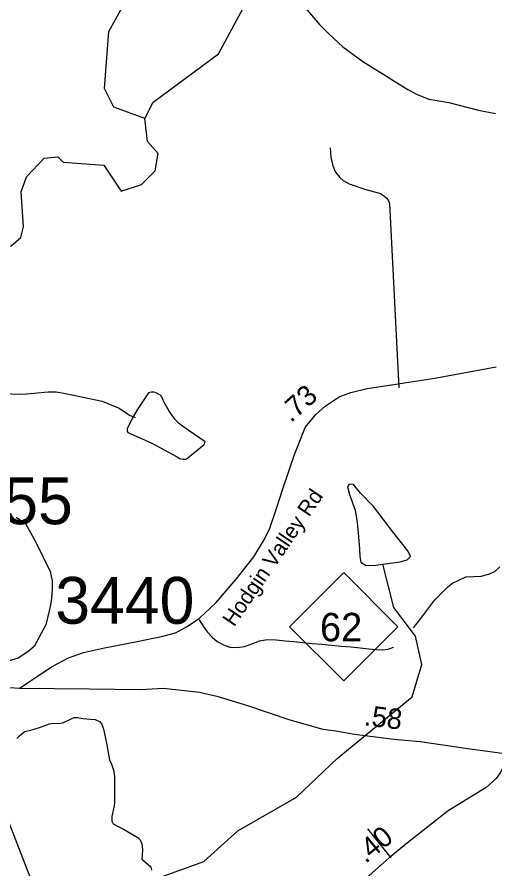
# Model space of a CAD drawing. Extents: x 1662474 to 1856135, y 779280 to 917889.
# Drawn here: x 1764641 to 1767584, y 789413 to 794661 of the extents above; entities that cross this region are included whole.
import ezdxf

# ---------------------------------------------------------------- set-up
doc = ezdxf.new("R2010")
doc.units = 0
for name, color, linetype in [('Cogo Default Point CELL', 7, 'Continuous'), ('Exist Hydrographic Creek Single Shore', 7, 'Continuous'), ('Exist Hydrographic Misc Water Feature', 7, 'Continuous'), ('Exist Hydrographic Pond Under 1500 Sq Ft', 7, 'Continuous'), ('Exist Road Non-System Type 51', 7, 'Continuous'), ('Exist Road Primary NC Attributed', 7, 'Continuous'), ('Exist Road Primary NC Shield CELL', 7, 'Continuous'), ('Exist Road Primary NC Shield Number Label', 7, 'Continuous'), ('Exist Road Secondary Structure Standard Bridge Number Label', 7, 'Continuous'), ('Exist Road Secondary Type 51 Attributed', 7, 'Continuous'), ('Exist Road Secondary Type 51 Label', 7, 'Continuous'), ('Prop DGN Element Guardrail', 7, 'Continuous'), ('Prop Guardrail', 7, 'Continuous')]:
    doc.layers.add(name, color=color, linetype=linetype)

msp = doc.modelspace()

# ---------------------------------------------------------------- linework, layer by layer
at = {"layer": 'Exist Hydrographic Creek Single Shore'}
for points in [[(1764636.5, 791580.7), (1764692.8, 791541.9), (1764759.4, 791421.4), (1764845.8, 791246.3), (1764857, 791188.9), (1764856.8, 791135.6), (1764851.2, 791063.9), (1764841.8, 791012.2), (1764817.6, 790917.4), (1764791.6, 790867.1), (1764746.2, 790783.4), (1764706.6, 790750.6), (1764648.6, 790711.9), (1764587.2, 790693.6)], [(1764639.1, 790216.7), (1764656.5, 790234.2), (1764687.8, 790259.2), (1764726, 790267.9), (1764780.4, 790284.9), (1764841.8, 790308), (1764863, 790312.2), (1764891.9, 790308.8), (1764922.4, 790314.1), (1764974.6, 790337.9), (1764992.5, 790345.8), (1765014.2, 790346.4), (1765045.8, 790340.8)], [(1765045.8, 790340.8), (1765094, 790336.6), (1765123.1, 790334.6), (1765148.1, 790321.4), (1765162.5, 790305.7), (1765173.5, 790274.4), (1765191.1, 790188.1), (1765210.8, 790085.8), (1765223.4, 790058.7), (1765236.5, 790015.9), (1765241.8, 789979.9), (1765241, 789823.8), (1765240, 789803.1), (1765223.9, 789736.9), (1765225, 789708.6), (1765233.9, 789691.2), (1765259.1, 789676.8), (1765297.1, 789659.2), (1765346.2, 789629.8), (1765385.1, 789607.5), (1765398.8, 789592.3), (1765409.2, 789568.7), (1765413.4, 789532.2), (1765410.8, 789496.2), (1765410.5, 789472.9), (1765422.6, 789462.6), (1765449.1, 789441.4), (1765464.1, 789426.2), (1765468.8, 789405.9)]]:
    msp.add_lwpolyline(points, dxfattribs=at)
at = {"layer": 'Exist Hydrographic Misc Water Feature'}
for points in [[(1765428.1, 794036), (1765479.2, 794136.8), (1765882.1, 794433.7), (1766034.2, 794716.3), (1766185.2, 794841.1), (1766394.1, 794922.3), (1766769.1, 794927.8), (1767204.3, 795122.4), (1767489.1, 795336.5), (1767623.2, 795320.6), (1767823.1, 795342.8), (1768250.2, 795590.1), (1768652.1, 795877.4), (1769363.3, 796122.1), (1769797.1, 796175.7), (1770106.2, 796248.2), (1770248.3, 796330.6), (1770922.3, 797134.2), (1771172.2, 797175), (1771348.2, 797279.8), (1771875.4, 797511.9), (1772050.3, 797534.6), (1772481.3, 798248), (1772498.3, 798306.6)], [(1765428.1, 794036), (1765237.2, 794105.6), (1765180.2, 794221.6), (1765207.1, 794572.2), (1765385, 794896.9), (1765471.2, 795187.2), (1765589.1, 795303), (1765764.2, 795335.5), (1765890.1, 795424.9), (1766007.2, 795448.7), (1766602.2, 795869.9), (1766545.2, 796110.6), (1766504.2, 796164), (1766505.2, 796295.3), (1766539.1, 796370.1), (1766524.1, 796587), (1766669.1, 796951.6), (1766728.1, 797019.4), (1767004.1, 797168), (1767147.3, 797306.3), (1767266.2, 797546.7), (1767261.3, 798032.6)], [(1766327.1, 794828.3), (1766370.7, 794773.9), (1766503.2, 794614.8), (1766560.8, 794558.3), (1766648.2, 794477.6), (1766769.6, 794386.5), (1766857.1, 794333.8), (1766932.8, 794287.2), (1766994.5, 794248.6), (1767048.2, 794214.2), (1767099.9, 794185.7), (1767175.8, 794155.1), (1767227.6, 794146.7), (1767299.6, 794134.1), (1767483.1, 794088.6), (1767587.1, 794067.8)], [(1764156.2, 792404.4), (1764233.1, 792612.9), (1764217.1, 792754.4), (1764193.1, 792873), (1764271.2, 793147.1), (1764396.1, 793246.3), (1764605, 793251.9), (1764664.1, 793303.2), (1764681.1, 793368.6), (1764666.1, 793585.4), (1764700.2, 793676.7), (1764809.1, 793792.7), (1764893.1, 793800.8), (1764926.1, 793767.3), (1765176.1, 793749.1), (1765283.1, 793589.3), (1765408.2, 793629.4), (1765492.1, 793713.1), (1765510.1, 793821), (1765444.1, 793894.6), (1765428.1, 794036)], [(1764181.4, 792311.6), (1764230, 792334.8), (1764290.3, 792358.4), (1764324.3, 792364.1), (1764420.3, 792355.3), (1764502.1, 792344.6), (1764658.1, 792337.3), (1764700.2, 792341), (1764744.3, 792344.6), (1764832.4, 792351.9), (1764882.5, 792351.5), (1764928.4, 792345.1), (1765048.1, 792320.1), (1765166, 792295.2), (1765269.6, 792252.3), (1765333.2, 792209.7), (1765369, 792193.5)], [(1765473.2, 789344.9), (1765791, 789459.8), (1766001.2, 789649.2), (1766361.1, 789855.2), (1766613.1, 790092.9), (1767074.1, 790474.1), (1767134.1, 790673.1), (1767094.2, 790847.9), (1766962.1, 791024.6), (1766892.7, 791291.4)], [(1767082.7, 790897.8), (1767127.4, 790956.8), (1767214.3, 791072.1), (1767289, 791147.4), (1767319.3, 791171.2), (1767405.6, 791212.5), (1767501.6, 791217.7), (1767549.8, 791231.3), (1767583.8, 791245.1), (1767614.2, 791274.8)]]:
    msp.add_lwpolyline(points, dxfattribs=at)
at = {"layer": 'Exist Hydrographic Pond Under 1500 Sq Ft'}
for points in [[(1765380.9, 792241), (1765358.8, 792203.2), (1765318.7, 792126), (1765319.2, 792111.5), (1765324.3, 792102.7), (1765393.7, 792070.9), (1765429.5, 792054.6), (1765471.4, 792036.2), (1765626.8, 791952.9), (1765640.7, 791942.8), (1765662.7, 791938.7), (1765682.6, 791938.5), (1765793.3, 792027.6), (1765799.5, 792043.6), (1765694, 792115.4), (1765660.3, 792141.2), (1765634.7, 792159.6), (1765614.8, 792181.9), (1765577, 792232.4), (1765553.4, 792275.6), (1765541.7, 792301.7), (1765531.9, 792321.9), (1765525.7, 792329.9), (1765497.8, 792346.1), (1765484.1, 792350.2), (1765469.9, 792350.4), (1765449.8, 792346.5), (1765380.9, 792241)], [(1766892.7, 791291.4), (1767000, 791305.5), (1767044.2, 791318.2), (1767064.7, 791338.7), (1767047.3, 791373.4), (1766954.2, 791490.1), (1766835.9, 791646.2), (1766755.4, 791728.2), (1766712.8, 791781.8), (1766686, 791783.4), (1766676.5, 791767.7), (1766689.1, 791720.3), (1766723.8, 791624.1), (1766736.5, 791548.4), (1766742.8, 791458.5), (1766749.1, 791386), (1766752.2, 791338.7), (1766758.6, 791302.4), (1766791.7, 791281.9), (1766850.1, 791285), (1766892.7, 791291.4)]]:
    msp.add_lwpolyline(points, dxfattribs=at)
at = {"layer": 'Exist Road Non-System Type 51'}
msp.add_line((1766798.6, 789660.5), (1766941.8, 789482.9), dxfattribs=at)
for points in [[(1766569.6, 793856.2), (1766572.6, 793798.8), (1766585.9, 793744.7), (1766602.9, 793706.4), (1766628.1, 793673.6), (1766649.9, 793654.4), (1766686.4, 793632.9), (1766782.1, 793601.4), (1766878.2, 793573.4), (1766892.4, 793566.5), (1766918.1, 793544.9), (1766927.9, 793530), (1766934.9, 793512.7), (1766991.1, 792376.2)], [(1765762.1, 790948.1), (1765791, 790902.6), (1765814.9, 790872.6), (1765842.6, 790842.2), (1765874.1, 790814.9), (1765911.8, 790793.2), (1765952.2, 790779.6), (1765995.9, 790777.4), (1766040.9, 790784.7), (1766086.4, 790800.8), (1766133.1, 790819.1), (1766183.8, 790826.9), (1766237, 790824.6), (1766291.4, 790818.9), (1766346, 790815.1), (1766401.6, 790808.4), (1766459.4, 790802.7), (1766518, 790797.4), (1766578, 790791.9), (1766638.6, 790785.4), (1766698.6, 790781), (1766754.2, 790775), (1766807.1, 790768.7), (1766853.4, 790764.8), (1766890.1, 790762.9), (1766927.2, 790767.4), (1766958.2, 790778.9)]]:
    msp.add_lwpolyline(points, dxfattribs=at)
at = {"layer": 'Exist Road Primary NC Attributed'}
for points in [[(1764260.8, 790575.9), (1764426.6, 790546.9), (1764535.8, 790535.1), (1764655.3, 790527.8)], [(1764655.3, 790527.8), (1765087.7, 790522.6), (1765403.4, 790519.6), (1765542.1, 790526.3), (1765764.9, 790502.7), (1765871.2, 790477.6), (1766060, 790420.8), (1766321.2, 790332.2), (1766523.3, 790275.4), (1766604.5, 790263.6), (1766718.1, 790243), (1766961.6, 790213.5), (1767123.9, 790198.7), (1767416, 790155.2), (1767659.5, 790122.7)]]:
    msp.add_lwpolyline(points, dxfattribs=at)
at = {"layer": 'Exist Road Primary NC Shield CELL'}
msp.add_lwpolyline([(1766319.4, 790905.6), (1766652.4, 791238.6), (1766985.4, 790905.6), (1766652.4, 790572.7)], close=True, dxfattribs=at)
at = {"layer": 'Exist Road Secondary Structure Standard Bridge Number Label'}
msp.add_line((1764291.9, 790464.4), (1765323, 787821.4), dxfattribs=at)
at = {"layer": 'Exist Road Secondary Type 51 Attributed'}
for points in [[(1764655.3, 790527.8), (1764857.5, 790661.3), (1764957.8, 790712.9), (1765050.8, 790746.9), (1765180.6, 790774.9), (1765379.8, 790814.7), (1765539.2, 790847.2), (1765615.9, 790868.6), (1765685.2, 790904), (1765762, 790957.1), (1765866.7, 791054.5), (1765989.5, 791198), (1766098.9, 791336.8), (1766164.5, 791444.1), (1766198.7, 791512.4), (1766238.9, 791633.1), (1766277.2, 791755.7), (1766349.6, 791966.9), (1766381.8, 792049.3), (1766416, 792131.8), (1766480.4, 792212.2), (1766538.7, 792264.5), (1766625.3, 792321), (1766695.7, 792349.1), (1766796.3, 792373.2), (1766947.2, 792395.4), (1767001.1, 792403.9), (1767212.8, 792437.6), (1767591.1, 792507)], [(1767659.5, 790122.7), (1767640.3, 790051.9), (1767616.7, 790004.7), (1767591.6, 789970.7), (1767529.7, 789914.7), (1767295, 789771.5), (1767045.7, 789574.6), (1766932.1, 789481.6), (1766579.4, 789170.3), (1766334.5, 788971.8), (1766271.6, 788912.7), (1766248.9, 788890.7), (1766226.8, 788853.8), (1766210.5, 788808), (1766200.2, 788749), (1766197.3, 788707.7)]]:
    msp.add_lwpolyline(points, dxfattribs=at)

# ---------------------------------------------------------------- texts
at = {"layer": 'Cogo Default Point CELL'}
for s, p in [('3755', (1764127.6, 791537)), ('3440', (1764876.4, 790924.1))]:
    msp.add_text(s, height=288, dxfattribs=at).set_placement(p)
at = {"layer": 'Exist Road Primary NC Shield Number Label'}
msp.add_text('62', height=175, dxfattribs=at).set_placement((1766506.5, 790815.9))
at = {"layer": 'Exist Road Secondary Type 51 Label'}
msp.add_text('Hodgin Valley Rd', height=95, rotation=55.7351, dxfattribs=at).set_placement((1765978, 790900.2))
at = {"layer": 'Prop DGN Element Guardrail'}
for s, rotation, p in [('.73', 41.8584, (1766327.7, 792158.9)), ('.40', 39.2894, (1766787.1, 789443.7))]:
    msp.add_text(s, height=125, rotation=rotation, dxfattribs=at).set_placement(p)
at = {"layer": 'Prop Guardrail'}
msp.add_text('.58', height=125, rotation=353.0888, dxfattribs=at).set_placement((1766774, 790299.2))

doc.saveas('drawing.dxf')
